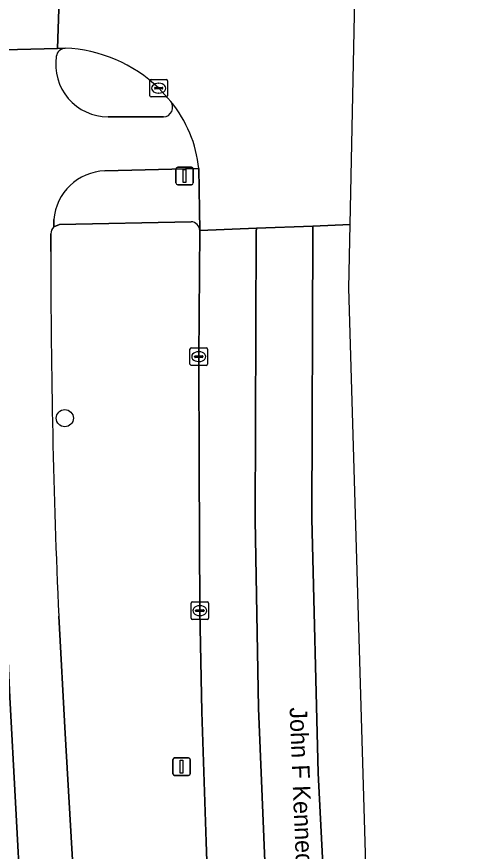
# Model space of a CAD drawing. Extents: x 160806 to 161707, y 383696 to 384148.
# Drawn here: x 161457.72 to 161484.33, y 384070.32 to 384117.93 of the extents above; entities that cross this region are included whole.
import ezdxf

# ---------------------------------------------------------------- set-up
doc = ezdxf.new("R2010")
doc.units = 0
for name, color, linetype in [('IMGEO_Berm_groen', 7, 'Continuous'), ('IMGEO_Boom', 7, 'Continuous'), ('IMGEO_Fietspad_gesloten', 7, 'Continuous'), ('IMGEO_Kolk', 7, 'Continuous'), ('IMGEO_Lichtmast', 7, 'Continuous'), ('IMGEO_Openbare_ruimte_label', 7, 'Continuous'), ('IMGEO_Rijbaan_lokaal_gesloten', 7, 'Continuous'), ('IMGEO_Verkeerseiland_open', 7, 'Continuous'), ('IMGEO_Voetpad_open', 7, 'Continuous')]:
    doc.layers.add(name, color=color, linetype=linetype)

msp = doc.modelspace()

# ---------------------------------------------------------------- linework, layer by layer
at = {"layer": 'IMGEO_Berm_groen'}
for points in [[(161467.67, 384106.24), (161460.168, 384106.078), (161459.831, 384105.944)], [(161459.666, 384105.553), (161459.664, 384104.536)], [(161469.506, 384053.185), (161469.166, 384058.339), (161468.599, 384068.638), (161468.527, 384070.87), (161468.28, 384078.275), (161468.161, 384084.05), (161468.122, 384092.304), (161468.1, 384098.543), (161468.168, 384105.733)], [(161460.114, 384083.74), (161460.48, 384077.047), (161461.414, 384060.968), (161462.533, 384048.285), (161463.616, 384038.097)]]:
    msp.add_lwpolyline(points, dxfattribs=at)
for centre, radius, start, end in [((161460.256, 384105.534), 0.59, 136.0567, 178.1843), ((161467.62, 384105.693), 0.549, 4.1552, 84.8186), ((161923.564, 384104.171), 463.9, 179.95496, 182.52427)]:
    msp.add_arc(centre, radius, start, end, dxfattribs=at)
at = {"layer": 'IMGEO_Boom'}
msp.add_circle((161460.461, 384095.029), 0.489, dxfattribs=at)
at = {"layer": 'IMGEO_Fietspad_gesloten'}
msp.add_lwpolyline([(161460.345, 384125.086), (161457.336, 384124.997), (161457.172, 384120.45), (161457.012, 384116.04), (161460.038, 384116.128)], close=True, dxfattribs=at)
for points in [[(161460.48, 384116.137), (161460.038, 384116.128), (161457.012, 384116.04), (161456.795, 384113.133)], [(161466.088, 384112.212), (161462.926, 384112.216)], [(161462.747, 384109.142), (161468.107, 384109.266)], [(161459.831, 384105.944), (161459.838, 384106.356)], [(161456.678, 384106.2), (161456.713, 384096.132), (161456.817, 384090.228), (161457.324, 384079.119), (161457.98, 384067.108), (161458.352, 384061.503), (161459.349, 384049.744), (161459.636, 384046.687), (161460.841, 384035.889)], [(161459.664, 384104.536), (161459.666, 384105.553)], [(161463.616, 384038.097), (161462.533, 384048.285), (161461.414, 384060.968), (161460.48, 384077.047), (161460.114, 384083.74)]]:
    msp.add_lwpolyline(points, dxfattribs=at)
for centre, radius, start, end in [((161460.526, 384115.581), 0.557, 94.699, 171.0675), ((161462.949, 384115.223), 3.007, 171.4942, 269.5579), ((161466.055, 384112.77), 0.559, 273.3689, 35.0232), ((161460.877, 384108.498), 7.271, 6.0667, 39.1794), ((161462.861, 384106.111), 3.033, 92.1612, 175.3642), ((161460.256, 384105.534), 0.59, 136.0567, 178.1843), ((161923.564, 384104.171), 463.9, 179.95496, 182.52427)]:
    msp.add_arc(centre, radius, start, end, dxfattribs=at)
at = {"layer": 'IMGEO_Kolk'}
for p, q in [((161465.315, 384113.427), (161465.315, 384114.279)), ((161465.39, 384114.353), (161466.242, 384114.353)), ((161465.803, 384114.133), (161465.828, 384114.133)), ((161466.316, 384114.279), (161466.316, 384113.427)), ((161465.574, 384113.847), (161465.574, 384113.859)), ((161466.012, 384113.81), (161465.614, 384113.81)), ((161465.617, 384113.896), (161466.015, 384113.896)), ((161465.826, 384113.573), (161465.801, 384113.573)), ((161466.058, 384113.859), (161466.058, 384113.847)), ((161466.242, 384113.353), (161465.39, 384113.353)), ((161467.599, 384098.117), (161467.599, 384098.969)), ((161467.674, 384099.043), (161468.526, 384099.043)), ((161468.087, 384098.823), (161468.112, 384098.823)), ((161468.6, 384098.969), (161468.6, 384098.117)), ((161467.858, 384098.537), (161467.858, 384098.549)), ((161468.296, 384098.5), (161467.898, 384098.5)), ((161467.901, 384098.586), (161468.299, 384098.586)), ((161468.11, 384098.263), (161468.085, 384098.263)), ((161468.342, 384098.549), (161468.342, 384098.537)), ((161468.526, 384098.043), (161467.674, 384098.043)), ((161467.66, 384083.624), (161467.66, 384084.476)), ((161467.735, 384084.55), (161468.587, 384084.55)), ((161468.661, 384084.476), (161468.661, 384083.624)), ((161467.919, 384084.044), (161467.919, 384084.056)), ((161468.357, 384084.007), (161467.959, 384084.007)), ((161467.962, 384084.093), (161468.36, 384084.093)), ((161468.148, 384084.33), (161468.173, 384084.33)), ((161468.403, 384084.056), (161468.403, 384084.044)), ((161468.587, 384083.55), (161467.735, 384083.55)), ((161468.171, 384083.77), (161468.146, 384083.77))]:
    msp.add_line(p, q, dxfattribs=at)
for points in [[(161465.315, 384113.427), (161465.315, 384114.279)], [(161465.39, 384114.353), (161466.242, 384114.353)], [(161466.316, 384114.279), (161466.316, 384113.427)], [(161466.242, 384113.353), (161465.39, 384113.353)], [(161467.599, 384098.117), (161467.599, 384098.969)], [(161467.674, 384099.043), (161468.526, 384099.043)], [(161468.6, 384098.969), (161468.6, 384098.117)], [(161468.526, 384098.043), (161467.674, 384098.043)], [(161467.66, 384083.624), (161467.66, 384084.476)], [(161467.735, 384084.55), (161468.587, 384084.55)], [(161468.661, 384084.476), (161468.661, 384083.624)], [(161468.587, 384083.55), (161467.735, 384083.55)]]:
    msp.add_lwpolyline(points, dxfattribs=at)
for centre, radius, start, end in [((161465.392, 384114.277), 0.0765, 91.552, 178.448), ((161465.392, 384114.277), 0.0765, 91.552, 178.448), ((161465.614, 384113.856), 0.0403, 85.8775, 175.7526), ((161466.019, 384113.858), 0.0386, 1.7309, 96.639), ((161466.24, 384114.277), 0.0765, 1.552, 88.448), ((161466.24, 384114.277), 0.0765, 1.552, 88.448), ((161465.392, 384113.429), 0.0765, 181.552, 268.448), ((161465.392, 384113.429), 0.0765, 181.552, 268.448), ((161465.611, 384113.846), 0.0366, 178.938, 274.7102), ((161466.015, 384113.853), 0.043, 264.8664, 352.4533), ((161466.24, 384113.429), 0.0765, 271.552, 358.448), ((161466.24, 384113.429), 0.0765, 271.552, 358.448), ((161467.676, 384098.967), 0.0765, 91.552, 178.448), ((161467.676, 384098.967), 0.0765, 91.552, 178.448), ((161468.524, 384098.967), 0.0765, 1.552, 88.448), ((161468.524, 384098.967), 0.0765, 1.552, 88.448), ((161467.898, 384098.546), 0.0403, 85.8775, 175.7526), ((161467.895, 384098.536), 0.0366, 178.938, 274.7102), ((161468.299, 384098.543), 0.043, 264.8664, 352.4533), ((161468.303, 384098.548), 0.0386, 1.7309, 96.639), ((161467.676, 384098.119), 0.0765, 181.552, 268.448), ((161467.676, 384098.119), 0.0765, 181.552, 268.448), ((161468.524, 384098.119), 0.0765, 271.552, 358.448), ((161468.524, 384098.119), 0.0765, 271.552, 358.448), ((161467.737, 384084.474), 0.0765, 91.552, 178.448), ((161467.737, 384084.474), 0.0765, 91.552, 178.448), ((161468.585, 384084.474), 0.0765, 1.552, 88.448), ((161468.585, 384084.474), 0.0765, 1.552, 88.448), ((161467.959, 384084.053), 0.0403, 85.8775, 175.7526), ((161467.956, 384084.043), 0.0366, 178.938, 274.7102), ((161468.36, 384084.05), 0.043, 264.8664, 352.4533), ((161468.364, 384084.055), 0.0386, 1.7309, 96.639), ((161467.737, 384083.626), 0.0765, 181.552, 268.448), ((161467.737, 384083.626), 0.0765, 181.552, 268.448), ((161468.585, 384083.626), 0.0765, 271.552, 358.448), ((161468.585, 384083.626), 0.0765, 271.552, 358.448)]:
    msp.add_arc(centre, radius, start, end, dxfattribs=at)
for centre, major_axis, ratio, start_param, end_param in [((161465.802, 384113.853), (-0.387, 0.002), 0.722429, 4.712389, 7.853982), ((161465.827, 384113.853), (-0.39, 0.002), 0.717154, 1.570796, 4.712389), ((161468.086, 384098.543), (-0.387, 0.002), 0.722429, 4.712389, 7.853982), ((161468.111, 384098.543), (-0.39, 0.002), 0.717154, 1.570796, 4.712389), ((161468.147, 384084.05), (-0.387, 0.002), 0.722429, 4.712389, 7.853982), ((161468.172, 384084.05), (-0.39, 0.002), 0.717154, 1.570796, 4.712389)]:
    msp.add_ellipse(centre, major_axis=major_axis, ratio=ratio, start_param=start_param, end_param=end_param, dxfattribs=at)
at = {"layer": 'IMGEO_Lichtmast'}
for p, q in [((161466.798, 384108.449), (161466.798, 384109.249)), ((161466.798, 384109.249), (161466.798, 384108.449)), ((161466.898, 384109.349), (161467.688, 384109.349)), ((161467.688, 384109.349), (161466.898, 384109.349)), ((161467.788, 384109.249), (161467.788, 384108.449)), ((161467.788, 384108.449), (161467.788, 384109.249)), ((161467.688, 384108.349), (161466.898, 384108.349)), ((161466.898, 384108.349), (161467.688, 384108.349)), ((161466.625, 384074.752), (161466.625, 384075.552)), ((161466.625, 384075.552), (161466.625, 384074.752)), ((161466.725, 384075.652), (161467.515, 384075.652)), ((161467.515, 384075.652), (161466.725, 384075.652)), ((161467.615, 384075.552), (161467.615, 384074.752)), ((161467.615, 384074.752), (161467.615, 384075.552)), ((161467.515, 384074.652), (161466.725, 384074.652)), ((161466.725, 384074.652), (161467.515, 384074.652))]:
    msp.add_line(p, q, dxfattribs=at)
for points in [[(161467.218, 384109.224), (161467.368, 384109.224), (161467.368, 384108.474), (161467.218, 384108.474), (161467.218, 384109.224)], [(161467.045, 384075.527), (161467.195, 384075.527), (161467.195, 384074.777), (161467.045, 384074.777), (161467.045, 384075.527)]]:
    msp.add_lwpolyline(points, dxfattribs=at)
for centre, start, end in [((161466.898, 384109.249), 90, 180), ((161466.898, 384109.249), 90, 180), ((161467.688, 384109.249), 0, 90), ((161467.688, 384109.249), 360, 90), ((161466.898, 384108.449), 180, 270), ((161466.898, 384108.449), 180, 270), ((161467.688, 384108.449), 270, 0), ((161467.688, 384108.449), 270, 0), ((161466.725, 384075.552), 90, 180), ((161466.725, 384075.552), 90, 180), ((161467.515, 384075.552), 0, 90), ((161467.515, 384075.552), 360, 90), ((161466.725, 384074.752), 180, 270), ((161466.725, 384074.752), 180, 270), ((161467.515, 384074.752), 270, 0), ((161467.515, 384074.752), 270, 0)]:
    msp.add_arc(centre, 0.1, start, end, dxfattribs=at)
at = {"layer": 'IMGEO_Rijbaan_lokaal_gesloten'}
for points in [[(161468.107, 384109.266), (161468.168, 384105.733), (161471.39, 384105.862), (161474.612, 384105.99), (161476.74, 384106.075), (161477.606, 384148.367), (161461.876, 384147.993)], [(161465.265, 384125.233), (161465.034, 384125.209), (161460.841, 384125.084), (161460.345, 384125.086), (161460.038, 384116.128), (161460.48, 384116.137)], [(161465.816, 384113.853), (161466.513, 384113.091)], [(161471.39, 384105.862), (161468.168, 384105.733), (161468.1, 384098.543), (161468.122, 384092.304), (161468.161, 384084.05), (161468.28, 384078.275), (161468.527, 384070.87), (161468.599, 384068.638), (161469.166, 384058.339), (161469.506, 384053.185), (161470.378, 384043.661), (161470.766, 384038.789), (161471.5, 384032.367), (161472.211, 384026.674), (161472.603, 384023.447), (161473.38, 384018.223), (161474.275, 384012.129), (161474.771, 384008.706)], [(161474.977, 384006.019), (161478.613, 384006.656), (161476.476, 384020.524), (161476.002, 384024.41), (161475.02, 384032.087), (161473.736, 384043.679), (161472.448, 384059.244), (161472.026, 384066.063), (161471.516, 384078.495), (161471.308, 384089.224), (161471.383, 384105.66), (161471.39, 384105.862)], [(161484.326, 384007.657), (161478.016, 384056.677), (161476.666, 384102.443), (161476.74, 384106.075), (161474.612, 384105.99), (161474.603, 384105.659), (161474.54, 384089.31), (161474.915, 384074.788), (161475.497, 384063.252), (161476.656, 384047.847), (161477.432, 384040.152), (161478.801, 384028.67), (161479.318, 384024.861), (161479.879, 384021.095), (161481.074, 384013.436), (161482.087, 384007.265), (161484.326, 384007.657)]]:
    msp.add_lwpolyline(points, dxfattribs=at)
msp.add_lwpolyline([(161474.612, 384105.99), (161471.39, 384105.862), (161471.383, 384105.66), (161471.308, 384089.224), (161471.516, 384078.495), (161472.026, 384066.063), (161472.448, 384059.244), (161473.736, 384043.679), (161475.02, 384032.087), (161476.002, 384024.41), (161476.476, 384020.524), (161478.613, 384006.656), (161482.087, 384007.265), (161481.074, 384013.436), (161479.879, 384021.095), (161479.318, 384024.861), (161478.801, 384028.67), (161477.432, 384040.152), (161476.656, 384047.847), (161475.497, 384063.252), (161474.915, 384074.788), (161474.54, 384089.31), (161474.603, 384105.659)], close=True, dxfattribs=at)
for centre, radius, start, end in [((161460.151, 384107.992), 8.151, 45.9702, 87.6844), ((161460.877, 384108.498), 7.271, 6.0667, 39.1794)]:
    msp.add_arc(centre, radius, start, end, dxfattribs=at)
at = {"layer": 'IMGEO_Verkeerseiland_open'}
for points in [[(161466.513, 384113.091), (161465.816, 384113.853)], [(161462.926, 384112.216), (161466.088, 384112.212)]]:
    msp.add_lwpolyline(points, dxfattribs=at)
for centre, radius, start, end in [((161460.526, 384115.581), 0.557, 94.699, 171.0675), ((161460.151, 384107.992), 8.151, 45.9702, 87.6844), ((161462.949, 384115.223), 3.007, 171.4942, 269.5579), ((161466.055, 384112.77), 0.559, 273.3689, 35.0232)]:
    msp.add_arc(centre, radius, start, end, dxfattribs=at)
at = {"layer": 'IMGEO_Voetpad_open'}
for points in [[(161468.107, 384109.266), (161462.747, 384109.142)], [(161468.168, 384105.733), (161468.107, 384109.266)], [(161459.838, 384106.356), (161459.831, 384105.944), (161460.168, 384106.078), (161467.67, 384106.24)], [(161460.841, 384035.889), (161459.636, 384046.687), (161459.349, 384049.744), (161458.352, 384061.503), (161457.98, 384067.108), (161457.324, 384079.119), (161456.817, 384090.228), (161456.713, 384096.132), (161456.678, 384106.2)]]:
    msp.add_lwpolyline(points, dxfattribs=at)
for centre, radius, start, end in [((161462.861, 384106.111), 3.033, 92.1612, 175.3642), ((161467.62, 384105.693), 0.549, 4.1552, 84.8186)]:
    msp.add_arc(centre, radius, start, end, dxfattribs=at)

# ---------------------------------------------------------------- texts
at = {"layer": 'IMGEO_Openbare_ruimte_label'}
msp.add_text('John F Kennedylaan', height=1, rotation=272.3502, dxfattribs=at).set_placement((161473.276, 384078.523))

doc.saveas('drawing.dxf')
